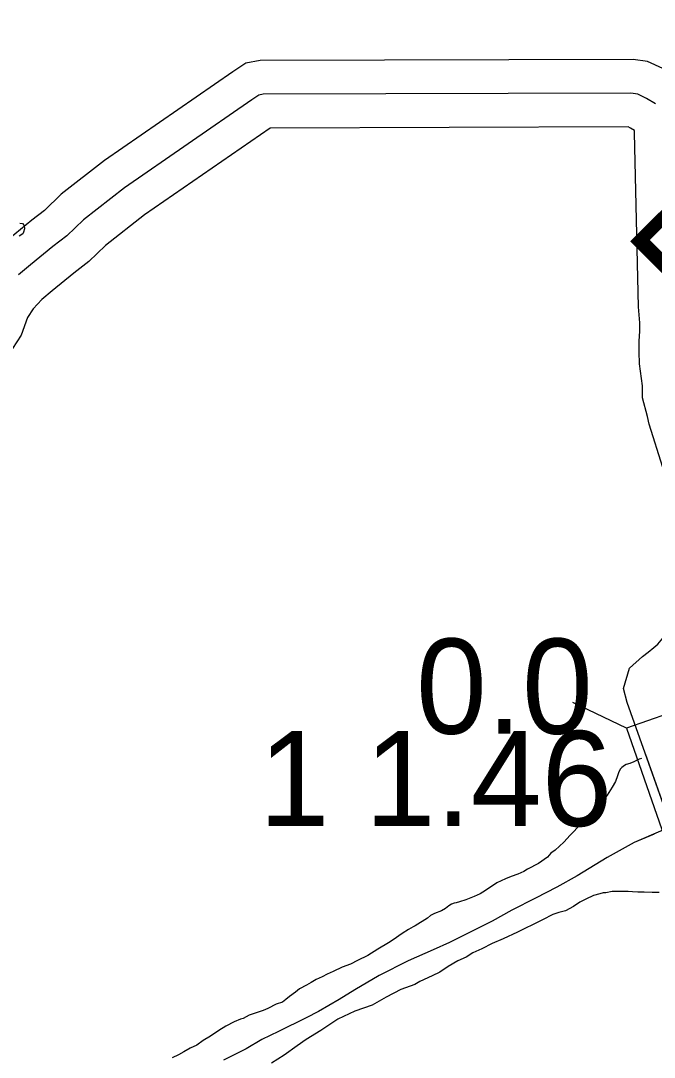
# Model space of a CAD drawing. Extents: x 31699 to 244310, y -8841 to 11474.
# Drawn here: x 147707.6 to 147895.2, y 1395.4 to 1702.5 of the extents above; entities that cross this region are included whole.
import ezdxf

# ---------------------------------------------------------------- set-up
doc = ezdxf.new("R2010")
doc.units = 0
for name, color, linetype in [('B_Logo', 7, 'Continuous'), ('R_Draft', 7, 'Continuous'), ('R_Logo', 7, 'Continuous'), ('R_XS_EARTHWORK_STAGE1', 7, 'Continuous'), ('R_XS_EARTHWORK_STAGE2', 7, 'Continuous'), ('S_WALL', 7, 'Continuous'), ('S_WALL_ANNOT', 7, 'Continuous')]:
    doc.layers.add(name, color=color, linetype=linetype)

msp = doc.modelspace()

# ---------------------------------------------------------------- linework, layer by layer
at = {"layer": 'B_Logo'}
msp.add_lwpolyline([(147895.57, 1677.95), (147892.99, 1679.54), (147890.35, 1680.8), (147888.34, 1681.08), (147779.41, 1680.75), (147778.08, 1680.51), (147775.99, 1679.11), (147738.33, 1653.07), (147726.13, 1643.55), (147721.2, 1638.8), (147717.09, 1635.6), (147710.52, 1630.19), (147706.93, 1627.22)], dxfattribs=at)
at = {"layer": 'R_Draft'}
for points in [[(147707.28, 1642.53), (147708.09, 1642.42), (147708.64, 1641.9), (147708.73, 1640.9), (147708.43, 1639.89), (147708.24, 1639.42), (147707.13, 1638.72)], [(147891.51, 1483.92), (147890.76, 1483.73), (147889.23, 1482.93), (147888.03, 1482.46), (147886.9, 1482.19), (147886.43, 1481.92), (147885.63, 1481.32), (147885.24, 1480.85), (147884.77, 1479.98), (147884.37, 1478.84), (147883.78, 1477.17), (147882.79, 1475.43), (147881.33, 1473.09), (147879.33, 1470.48), (147876.94, 1467.87), (147875.61, 1466.39), (147873.49, 1464.52), (147870.3, 1461.24), (147868.5, 1459.16), (147865.85, 1456.82), (147864.65, 1455.88), (147863.59, 1454.67), (147860.93, 1452.8), (147857.73, 1451.12), (147856.6, 1450.45), (147854.87, 1449.71), (147852.87, 1448.97), (147851.14, 1448.3), (147848.61, 1447.15), (147845.29, 1444.87), (147843.69, 1443.87), (147841.9, 1443.06), (147839.43, 1442.05), (147837.57, 1441.45), (147836.57, 1441.18), (147835.97, 1441.04), (147835.17, 1440.77), (147834.44, 1440.3), (147833.38, 1439.5), (147832.25, 1438.83), (147830.18, 1438.02), (147828.92, 1437.42), (147828.12, 1436.68), (147824.4, 1434.33), (147823.8, 1434.06), (147822.4, 1433.33), (147820.6, 1432.05), (147817.88, 1430.24), (147816.55, 1429.3), (147813.35, 1427.43), (147810.36, 1425.61), (147807.3, 1424.07), (147805.24, 1423), (147802.84, 1422.12), (147800.11, 1420.84), (147798.38, 1420.04), (147796.92, 1419.3), (147795.12, 1418.49), (147793.59, 1417.62), (147792.26, 1416.82), (147790.13, 1415.68), (147788.93, 1414.67), (147787.21, 1413.4), (147786.08, 1412.53), (147785.08, 1411.79), (147783.21, 1411.12), (147780.75, 1409.84), (147779.35, 1409.24), (147777.89, 1408.76), (147776.76, 1408.36), (147775.29, 1407.89), (147773.5, 1406.95), (147772.7, 1406.68), (147770.77, 1405.94), (147768.37, 1404.66), (147766.24, 1403.39), (147763.78, 1401.65), (147761.65, 1400.37), (147759.73, 1399.03), (147757.8, 1398.09), (147755.93, 1397.08), (147754.27, 1396.15), (147752.47, 1395.27)], [(147889.38, 1483.01), (147889.23, 1482.93), (147888.03, 1482.46), (147886.9, 1482.19), (147886.43, 1481.92), (147885.63, 1481.32), (147885.24, 1480.85), (147884.77, 1479.98), (147884.37, 1478.84), (147883.78, 1477.17), (147882.79, 1475.43), (147881.33, 1473.09), (147879.33, 1470.48), (147876.94, 1467.87), (147875.61, 1466.39), (147873.49, 1464.52), (147870.3, 1461.24), (147868.5, 1459.16), (147865.85, 1456.82), (147864.65, 1455.88), (147863.59, 1454.67), (147860.93, 1452.8), (147857.73, 1451.12), (147856.6, 1450.45), (147854.87, 1449.71), (147852.87, 1448.97), (147851.14, 1448.3), (147848.61, 1447.15), (147845.29, 1444.87), (147843.69, 1443.87), (147841.9, 1443.06), (147839.43, 1442.05), (147837.57, 1441.45), (147836.57, 1441.18), (147835.97, 1441.04), (147835.17, 1440.77), (147834.44, 1440.3), (147833.38, 1439.5), (147832.25, 1438.83), (147830.18, 1438.02), (147828.92, 1437.42), (147828.12, 1436.68), (147824.4, 1434.33), (147823.8, 1434.06), (147822.4, 1433.33), (147820.6, 1432.05), (147817.88, 1430.24), (147816.55, 1429.3), (147813.35, 1427.43), (147810.36, 1425.61), (147807.3, 1424.07), (147805.24, 1423), (147802.84, 1422.12), (147800.11, 1420.84), (147798.38, 1420.04), (147796.92, 1419.3), (147795.12, 1418.49), (147793.59, 1417.62), (147792.26, 1416.82), (147790.13, 1415.68), (147788.93, 1414.67), (147787.21, 1413.4), (147786.08, 1412.53), (147785.08, 1411.79), (147783.21, 1411.12), (147780.75, 1409.84), (147779.35, 1409.24), (147777.89, 1408.76), (147776.76, 1408.36), (147775.29, 1407.89), (147773.5, 1406.95), (147772.7, 1406.68), (147770.77, 1405.94), (147768.37, 1404.66), (147766.24, 1403.39), (147763.78, 1401.65), (147761.65, 1400.37), (147759.73, 1399.03), (147757.8, 1398.09), (147755.93, 1397.08), (147754.27, 1396.15), (147752.47, 1395.27)], [(147896.67, 1444.21), (147894.6, 1444.2), (147892.27, 1444.33), (147890.33, 1444.39), (147888.8, 1444.45), (147887.54, 1444.58), (147885.74, 1444.58), (147884.27, 1444.57), (147882.74, 1444.5), (147880.87, 1444.1), (147880.14, 1444.1), (147879.14, 1443.89), (147877.21, 1443.35), (147874.95, 1442.28), (147873.22, 1441.34), (147871.29, 1440.07), (147868.96, 1438.86), (147866.96, 1438.32), (147865.23, 1437.71), (147862.17, 1436.17), (147859.18, 1434.62), (147857.11, 1433.68), (147854.72, 1432.54), (147850.46, 1430.53), (147847.2, 1429.18), (147844.14, 1427.57), (147841.48, 1426.36), (147839.48, 1425.09), (147837.02, 1424.01), (147834.16, 1422.27), (147831.76, 1420.66), (147829.43, 1419.52), (147825.77, 1417.84), (147824.31, 1416.97), (147820.18, 1415.55), (147815.79, 1413.2), (147811.73, 1410.86), (147806.54, 1409.04), (147801.48, 1406.75), (147798.82, 1404.94), (147796.5, 1403.4), (147792.11, 1400.65), (147789.45, 1398.77), (147785.59, 1396.09), (147781.86, 1393.68)], [(147896.67, 1444.21), (147894.6, 1444.2), (147892.27, 1444.33), (147890.33, 1444.39), (147888.8, 1444.45), (147887.54, 1444.58), (147885.74, 1444.58), (147884.27, 1444.57), (147882.74, 1444.5), (147880.87, 1444.1), (147880.14, 1444.1), (147879.14, 1443.89), (147877.21, 1443.35), (147874.95, 1442.28), (147873.22, 1441.34), (147871.29, 1440.07), (147868.96, 1438.86), (147866.96, 1438.32), (147865.23, 1437.71), (147862.17, 1436.17), (147859.18, 1434.62), (147857.11, 1433.68), (147854.72, 1432.54), (147850.46, 1430.53), (147847.2, 1429.18), (147844.14, 1427.57), (147841.48, 1426.36), (147839.48, 1425.09), (147837.02, 1424.01), (147834.16, 1422.27), (147831.76, 1420.66), (147829.43, 1419.52), (147825.77, 1417.84), (147824.31, 1416.97), (147820.18, 1415.55), (147815.79, 1413.2), (147811.73, 1410.86), (147806.54, 1409.04), (147801.48, 1406.75), (147798.82, 1404.94), (147796.5, 1403.4), (147792.11, 1400.65), (147789.45, 1398.77), (147785.59, 1396.09), (147781.86, 1393.68)]]:
    msp.add_lwpolyline(points, dxfattribs=at)
at = {"layer": 'R_Logo'}
for points in [[(147897.72, 1462.67), (147897.08, 1462.38), (147889.29, 1459.02), (147881.31, 1454.65), (147872.4, 1449.15), (147866.34, 1445.86), (147860.09, 1442.58), (147853.1, 1439.02), (147847.18, 1435.73), (147841.26, 1432.77), (147834.6, 1429.42), (147829.75, 1427.27), (147822.36, 1424.04), (147813.78, 1419.68), (147806.52, 1415.38), (147801.93, 1412.5), (147795.81, 1408.94), (147792.15, 1407.13), (147783.97, 1403.04), (147779.05, 1400.68), (147774.32, 1397.93), (147767.67, 1394.58)], [(147895.21, 1461.57), (147889.29, 1459.02), (147881.31, 1454.65), (147872.4, 1449.15), (147866.34, 1445.86), (147860.09, 1442.58), (147853.1, 1439.02), (147847.18, 1435.73), (147841.26, 1432.77), (147834.6, 1429.42), (147829.75, 1427.27), (147822.36, 1424.04), (147813.78, 1419.68), (147806.52, 1415.38), (147801.93, 1412.5), (147795.81, 1408.94), (147792.15, 1407.13), (147783.97, 1403.04), (147779.05, 1400.68), (147774.32, 1397.93), (147767.67, 1394.58)]]:
    msp.add_lwpolyline(points, dxfattribs=at)
at = {"layer": 'R_XS_EARTHWORK_STAGE1'}
msp.add_line((147886.98, 1492.92), (147871.13, 1500.57), dxfattribs=at)
msp.add_lwpolyline([(147938.02, 1426.86), (147911.91, 1501.63), (147886.98, 1492.92), (147913.09, 1418.15)], close=True, dxfattribs=at)
at = {"layer": 'R_XS_EARTHWORK_STAGE2'}
for points in [[(147897.78, 1688.34), (147893.25, 1690.5), (147889.01, 1691.08), (147778.5, 1690.74), (147774.26, 1689.98), (147770.37, 1687.38), (147732.4, 1661.13), (147719.57, 1651.11), (147714.64, 1646.36), (147710.85, 1643.41), (147704.14, 1637.9)], [(147897.82, 1570.14), (147893.76, 1583.02), (147893.26, 1585.28), (147891.78, 1590.76), (147891.75, 1594.32), (147890.83, 1600.91), (147890.8, 1604.46), (147890.79, 1607.6), (147890.96, 1610.53), (147890.94, 1613.01), (147890.54, 1617.74), (147889.37, 1669.31), (147889.38, 1669.36), (147889.41, 1670), (147888.2, 1670.75), (147887.52, 1671.08), (147781.49, 1670.75), (147744.25, 1645.01), (147732.7, 1635.99), (147727.76, 1631.23), (147723.34, 1627.79), (147716.89, 1622.49), (147713.83, 1619.95), (147711.23, 1617.14), (147709.58, 1614.59), (147707.68, 1609.37), (147703.91, 1603.42)], [(147916.5, 1417.66), (147911.84, 1431.29), (147887.21, 1500.54), (147886.11, 1504.65), (147887.9, 1510.7), (147891.75, 1514.21), (147893.44, 1515.45), (147895.11, 1516.81), (147896.29, 1517.87), (147897.76, 1519.6), (147899.83, 1522.18), (147904.37, 1528.21), (147906.45, 1530.88), (147908.01, 1533.13), (147910.8, 1537.14)], [(147911.84, 1431.29), (147892.62, 1485.35)]]:
    msp.add_lwpolyline(points, dxfattribs=at)

# ---------------------------------------------------------------- texts
at = {"layer": 'R_Draft'}
msp.add_text('BULL SHOALS', height=35.1999, rotation=45, dxfattribs=at).set_placement((147910.31, 1609.56))
at = {"layer": 'S_WALL'}
msp.add_text('1 1.46', height=28.16, dxfattribs=at).set_placement((147778.12, 1463.93))
at = {"layer": 'S_WALL_ANNOT'}
msp.add_text('0.0', height=28.16, dxfattribs=at).set_placement((147824.69, 1491.29))

doc.saveas('drawing.dxf')
